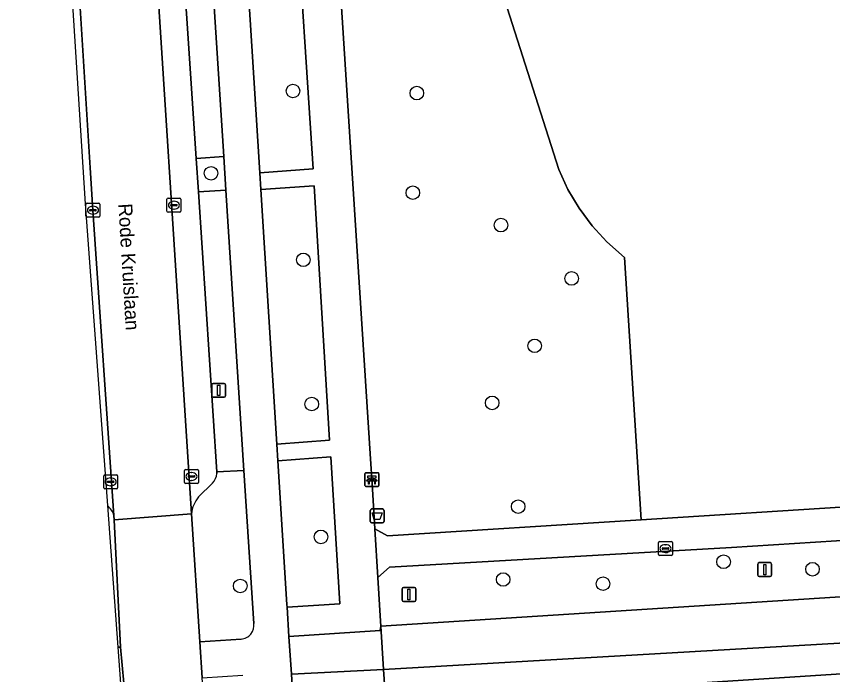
# Model space of a CAD drawing. Extents: x 160732 to 162107, y 387428 to 388479.
# Drawn here: x 160770.2 to 160829, y 387627.1 to 387674.5 of the extents above; entities that cross this region are included whole.
import ezdxf

# ---------------------------------------------------------------- set-up
doc = ezdxf.new("R2010")
doc.units = 0
for name, color, linetype in [('IMGEO_Afvalbak', 7, 'Continuous'), ('IMGEO_Bank', 7, 'Continuous'), ('IMGEO_Boom', 7, 'Continuous'), ('IMGEO_Fietspad_gesloten', 7, 'Continuous'), ('IMGEO_Groenvoorziening', 7, 'Continuous'), ('IMGEO_Kolk', 7, 'Continuous'), ('IMGEO_Lichtmast', 7, 'Continuous'), ('IMGEO_Openbare_ruimte_label', 7, 'Continuous'), ('IMGEO_Parkeervlak_open', 7, 'Continuous'), ('IMGEO_Rijbaan_lokaal_gesloten', 7, 'Continuous'), ('IMGEO_Voetpad_open', 7, 'Continuous')]:
    doc.layers.add(name, color=color, linetype=linetype)

msp = doc.modelspace()

# ---------------------------------------------------------------- linework, layer by layer
at = {"layer": 'IMGEO_Afvalbak'}
for p, q in [((160795.697, 387638.101), (160795.697, 387638.901)), ((160795.697, 387638.901), (160795.697, 387638.101)), ((160795.797, 387639.001), (160796.587, 387639.001)), ((160796.587, 387639.001), (160795.797, 387639.001)), ((160796.687, 387638.901), (160796.687, 387638.101)), ((160796.687, 387638.101), (160796.687, 387638.901)), ((160796.587, 387638.001), (160795.797, 387638.001)), ((160795.797, 387638.001), (160796.587, 387638.001))]:
    msp.add_line(p, q, dxfattribs=at)
msp.add_lwpolyline([(160795.84, 387638.715), (160796.544, 387638.715), (160796.395, 387638.245), (160795.989, 387638.245), (160795.84, 387638.715)], dxfattribs=at)
for centre, start, end in [((160795.797, 387638.901), 90, 180), ((160795.797, 387638.901), 90, 180), ((160796.587, 387638.901), 0, 90), ((160796.587, 387638.901), 360, 90), ((160795.797, 387638.101), 180, 270), ((160795.797, 387638.101), 180, 270), ((160796.587, 387638.101), 270, 0), ((160796.587, 387638.101), 270, 0)]:
    msp.add_arc(centre, 0.1, start, end, dxfattribs=at)
at = {"layer": 'IMGEO_Bank'}
for p, q in [((160795.313, 387640.687), (160795.313, 387641.528)), ((160795.313, 387641.528), (160795.313, 387640.687)), ((160795.388, 387641.612), (160796.229, 387641.612)), ((160796.229, 387641.612), (160795.388, 387641.612)), ((160796.313, 387641.537), (160796.313, 387640.696)), ((160796.313, 387640.696), (160796.313, 387641.537)), ((160796.01, 387641.01), (160795.617, 387641.01)), ((160795.622, 387641.118), (160795.622, 387641.224)), ((160795.666, 387641.224), (160795.666, 387641.118)), ((160795.954, 387641.23), (160795.672, 387641.23)), ((160795.672, 387641.112), (160795.954, 387641.112)), ((160795.96, 387641.118), (160795.96, 387641.224)), ((160796.004, 387641.224), (160796.004, 387641.118)), ((160796.238, 387640.612), (160795.397, 387640.612)), ((160795.397, 387640.612), (160796.238, 387640.612))]:
    msp.add_line(p, q, dxfattribs=at)
for points in [[(160795.56, 387641.01), (160795.418, 387641.01), (160795.53, 387641.112), (160795.616, 387641.112)], [(160795.616, 387641.23), (160795.53, 387641.23), (160795.53, 387641.391), (160796.093, 387641.391), (160796.093, 387641.23), (160796.01, 387641.23)], [(160795.61, 387641.003), (160795.61, 387640.796), (160795.567, 387640.796), (160795.567, 387641.003)], [(160796.01, 387641.112), (160796.093, 387641.112), (160796.205, 387641.01), (160796.066, 387641.01)], [(160796.06, 387641.003), (160796.06, 387640.796), (160796.016, 387640.796), (160796.016, 387641.003)]]:
    msp.add_lwpolyline(points, dxfattribs=at)
for centre, radius, start, end in [((160795.391, 387641.534), 0.0779, 92.4484, 184.28452), ((160795.391, 387641.534), 0.0779, 92.4484, 184.28452), ((160796.235, 387641.534), 0.0779, 2.4484, 94.28452), ((160796.235, 387641.534), 0.0779, 2.4484, 94.28452), ((160795.56, 387641.003), 0.00671, 2.89567, 87.10433), ((160795.617, 387641.003), 0.00671, 92.89567, 177.10433), ((160795.615, 387641.223), 0.00671, 2.89567, 87.10433), ((160795.615, 387641.119), 0.00671, 272.89567, 357.10433), ((160795.672, 387641.223), 0.00671, 92.89567, 177.10433), ((160795.672, 387641.119), 0.00671, 182.89567, 267.10433), ((160795.954, 387641.223), 0.00671, 2.89567, 87.10433), ((160795.954, 387641.119), 0.00671, 272.89567, 357.10433), ((160796.011, 387641.223), 0.00671, 92.89567, 177.10433), ((160796.011, 387641.119), 0.00671, 182.89567, 267.10433), ((160796.009, 387641.003), 0.00671, 2.89567, 87.10433), ((160796.066, 387641.003), 0.00671, 92.89567, 177.10433), ((160795.391, 387640.69), 0.0779, 182.4484, 274.28452), ((160795.391, 387640.69), 0.0779, 182.4484, 274.28452), ((160796.235, 387640.69), 0.0779, 272.4484, 4.28452), ((160796.235, 387640.69), 0.0779, 272.4484, 4.28452)]:
    msp.add_arc(centre, radius, start, end, dxfattribs=at)
at = {"layer": 'IMGEO_Boom'}
for centre in [(160790.131, 387669.083), (160799.051, 387668.931), (160784.23, 387663.161), (160798.763, 387661.763), (160805.109, 387659.433), (160790.875, 387656.933), (160810.199, 387655.593), (160807.539, 387650.741), (160791.484, 387646.552), (160804.479, 387646.634), (160806.352, 387639.169), (160792.143, 387636.991), (160821.146, 387635.202), (160827.552, 387634.664), (160805.27, 387633.924), (160786.329, 387633.462), (160812.461, 387633.623)]:
    msp.add_circle(centre, 0.489, dxfattribs=at)
at = {"layer": 'IMGEO_Fietspad_gesloten'}
for points in [[(160775.911, 387808.15), (160776.511, 387798.943), (160776.861, 387793.57), (160777.042, 387790.538), (160777.303, 387786.485), (160777.728, 387779.899), (160777.936, 387776.862), (160778.114, 387774.089), (160780.451, 387737.622), (160780.674, 387734.141), (160780.829, 387731.728), (160782.143, 387711.219), (160782.295, 387708.847), (160783.655, 387687.632), (160783.807, 387685.267), (160783.81, 387685.214), (160785.147, 387664.36), (160785.301, 387661.952), (160786.593, 387641.781), (160787.299, 387630.77)], [(160790.253, 387683.605), (160791.588, 387663.474), (160787.734, 387663.193), (160787.81, 387661.99), (160791.654, 387662.263), (160792.76, 387643.957), (160788.968, 387643.662), (160789.043, 387642.468), (160792.851, 387642.755), (160793.506, 387632.175), (160789.708, 387631.941), (160789.841, 387629.83), (160796.415, 387630.263), (160796.464, 387630.573), (160796.427, 387630.931), (160796.238, 387634.065), (160796.027, 387637.57), (160795.904, 387639.615), (160795.831, 387640.829), (160795.717, 387642.609), (160791.298, 387711.382)], [(160795.923, 387533.555), (160795.847, 387534.752), (160794.802, 387551.303), (160794.726, 387552.509), (160793.474, 387572.323), (160793.397, 387573.538), (160792.436, 387588.761), (160792.361, 387589.955), (160791.393, 387605.268), (160791.317, 387606.464), (160790.166, 387624.694), (160790.154, 387624.887), (160790.145, 387625.026), (160790.013, 387627.111), (160789.841, 387629.83), (160789.708, 387631.941), (160789.696, 387632.133), (160789.043, 387642.468), (160788.968, 387643.662), (160787.81, 387661.99), (160787.734, 387663.193), (160786.461, 387683.344)], [(160786.395, 387629.637), (160783.43, 387629.448), (160783.594, 387626.85), (160786.519, 387627.042)], [(160777.508, 387629.054), (160777.699, 387626.448), (160777.937, 387626.465), (160777.706, 387629.067), (160777.508, 387629.054)]]:
    msp.add_lwpolyline(points, dxfattribs=at)
for points in [[(160841.135, 387630.177), (160841.097, 387630.327), (160840.902, 387633.408), (160832.562, 387632.876), (160796.464, 387630.573), (160796.661, 387627.444), (160841.145, 387630.006)], [(160789.841, 387629.83), (160790.013, 387627.111), (160796.646, 387627.443), (160796.661, 387627.444), (160796.464, 387630.573), (160796.415, 387630.263)]]:
    msp.add_lwpolyline(points, close=True, dxfattribs=at)
msp.add_arc((160786.345, 387630.604), 0.968, 272.94287, 9.88567, dxfattribs=at)
at = {"layer": 'IMGEO_Groenvoorziening'}
for points in [[(160791.298, 387711.382), (160795.717, 387642.609), (160795.831, 387640.829), (160795.904, 387639.615), (160796.027, 387637.57), (160796.935, 387637.074), (160815.203, 387638.225), (160814.004, 387657.106), (160812.732, 387658.222), (160811.67, 387659.38), (160810.735, 387660.643), (160809.937, 387661.997), (160809.285, 387663.427), (160805.546, 387675.076)], [(160805.546, 387675.076), (160809.285, 387663.427), (160809.937, 387661.997), (160810.735, 387660.643), (160811.67, 387659.38), (160812.732, 387658.222), (160814.004, 387657.106), (160815.203, 387638.225), (160831.069, 387639.224)], [(160786.593, 387641.781), (160784.646, 387641.678), (160784.653, 387641.565)], [(160787.299, 387630.77), (160786.593, 387641.781)], [(160784.336, 387640.853), (160783.33, 387639.865)], [(160776.761, 387639.242), (160777.508, 387629.054)], [(160777.508, 387629.054), (160777.706, 387629.067), (160777.258, 387638.23), (160777.237, 387638.541)], [(160782.829, 387638.652), (160783.43, 387629.448), (160786.395, 387629.637)]]:
    msp.add_lwpolyline(points, dxfattribs=at)
for points in [[(160786.461, 387683.344), (160787.734, 387663.193), (160791.588, 387663.474), (160790.253, 387683.605)], [(160785.147, 387664.36), (160783.154, 387664.23), (160783.313, 387661.826), (160785.301, 387661.952)], [(160787.81, 387661.99), (160788.968, 387643.662), (160792.76, 387643.957), (160791.654, 387662.263)], [(160789.043, 387642.468), (160789.696, 387632.133), (160789.708, 387631.941), (160793.506, 387632.175), (160792.851, 387642.755)], [(160832.305, 387636.901), (160821.706, 387636.225), (160797.079, 387634.803), (160796.238, 387634.065), (160796.427, 387630.931), (160796.464, 387630.573), (160832.562, 387632.876)]]:
    msp.add_lwpolyline(points, close=True, dxfattribs=at)
for centre, radius, start, end in [((160783.4, 387641.696), 1.26, 317.98214, 354.01824), ((160784.844, 387638.53), 2.018, 138.58426, 176.53199), ((160775.82, 387638.092), 1.486, 17.59459, 50.71307), ((160786.345, 387630.604), 0.968, 272.94287, 9.88567)]:
    msp.add_arc(centre, radius, start, end, dxfattribs=at)
at = {"layer": 'IMGEO_Kolk'}
for p, q in [((160775.221, 387660.078), (160775.221, 387660.93)), ((160775.296, 387661.004), (160776.148, 387661.004)), ((160776.222, 387660.93), (160776.222, 387660.078)), ((160781.053, 387660.442), (160781.053, 387661.294)), ((160781.128, 387661.368), (160781.98, 387661.368)), ((160781.312, 387660.862), (160781.312, 387660.874)), ((160781.355, 387660.911), (160781.753, 387660.911)), ((160781.541, 387661.148), (160781.566, 387661.148)), ((160781.796, 387660.874), (160781.796, 387660.862)), ((160782.054, 387661.294), (160782.054, 387660.442)), ((160775.48, 387660.498), (160775.48, 387660.51)), ((160775.918, 387660.461), (160775.52, 387660.461)), ((160775.523, 387660.547), (160775.921, 387660.547)), ((160775.709, 387660.784), (160775.734, 387660.784)), ((160775.964, 387660.51), (160775.964, 387660.498)), ((160781.98, 387660.368), (160781.128, 387660.368)), ((160781.75, 387660.825), (160781.352, 387660.825)), ((160781.564, 387660.588), (160781.539, 387660.588)), ((160776.148, 387660.004), (160775.296, 387660.004)), ((160775.732, 387660.224), (160775.707, 387660.224)), ((160776.574, 387641.455), (160777.426, 387641.455)), ((160782.317, 387640.916), (160782.317, 387641.768)), ((160782.392, 387641.842), (160783.244, 387641.842)), ((160782.805, 387641.622), (160782.83, 387641.622)), ((160783.318, 387641.768), (160783.318, 387640.916)), ((160776.499, 387640.529), (160776.499, 387641.381)), ((160776.758, 387640.949), (160776.758, 387640.961)), ((160777.196, 387640.912), (160776.798, 387640.912)), ((160776.801, 387640.998), (160777.199, 387640.998)), ((160776.987, 387641.235), (160777.012, 387641.235)), ((160777.242, 387640.961), (160777.242, 387640.949)), ((160777.5, 387641.381), (160777.5, 387640.529)), ((160782.576, 387641.336), (160782.576, 387641.348)), ((160783.014, 387641.299), (160782.616, 387641.299)), ((160782.619, 387641.385), (160783.017, 387641.385)), ((160782.828, 387641.062), (160782.803, 387641.062)), ((160783.06, 387641.348), (160783.06, 387641.336)), ((160777.426, 387640.455), (160776.574, 387640.455)), ((160777.01, 387640.675), (160776.985, 387640.675)), ((160783.244, 387640.842), (160782.392, 387640.842)), ((160816.46, 387635.725), (160816.46, 387636.577)), ((160816.535, 387636.651), (160817.387, 387636.651)), ((160816.719, 387636.145), (160816.719, 387636.157)), ((160816.762, 387636.194), (160817.16, 387636.194)), ((160816.948, 387636.431), (160816.973, 387636.431)), ((160817.203, 387636.157), (160817.203, 387636.145)), ((160817.461, 387636.577), (160817.461, 387635.725)), ((160817.387, 387635.651), (160816.535, 387635.651)), ((160817.157, 387636.108), (160816.759, 387636.108)), ((160816.971, 387635.871), (160816.946, 387635.871))]:
    msp.add_line(p, q, dxfattribs=at)
for points in [[(160775.221, 387660.078), (160775.221, 387660.93)], [(160775.296, 387661.004), (160776.148, 387661.004)], [(160776.222, 387660.93), (160776.222, 387660.078)], [(160781.053, 387660.442), (160781.053, 387661.294)], [(160781.128, 387661.368), (160781.98, 387661.368)], [(160782.054, 387661.294), (160782.054, 387660.442)], [(160781.98, 387660.368), (160781.128, 387660.368)], [(160776.148, 387660.004), (160775.296, 387660.004)], [(160776.574, 387641.455), (160777.426, 387641.455)], [(160782.317, 387640.916), (160782.317, 387641.768)], [(160782.392, 387641.842), (160783.244, 387641.842)], [(160783.318, 387641.768), (160783.318, 387640.916)], [(160776.499, 387640.529), (160776.499, 387641.381)], [(160777.5, 387641.381), (160777.5, 387640.529)], [(160777.426, 387640.455), (160776.574, 387640.455)], [(160783.244, 387640.842), (160782.392, 387640.842)], [(160816.46, 387635.725), (160816.46, 387636.577)], [(160816.535, 387636.651), (160817.387, 387636.651)], [(160817.461, 387636.577), (160817.461, 387635.725)], [(160817.387, 387635.651), (160816.535, 387635.651)]]:
    msp.add_lwpolyline(points, dxfattribs=at)
for centre, radius, start, end in [((160775.298, 387660.928), 0.0765, 91.55205, 178.44795), ((160775.298, 387660.928), 0.0765, 91.55205, 178.44795), ((160776.146, 387660.928), 0.0765, 1.55205, 88.44795), ((160776.146, 387660.928), 0.0765, 1.55205, 88.44795), ((160781.13, 387661.292), 0.0765, 91.55205, 178.44795), ((160781.13, 387661.292), 0.0765, 91.55205, 178.44795), ((160781.352, 387660.871), 0.0403, 85.87752, 175.75265), ((160781.349, 387660.861), 0.0366, 178.93798, 274.71019), ((160781.753, 387660.868), 0.043, 264.86636, 352.45326), ((160781.757, 387660.873), 0.0386, 1.73085, 96.63898), ((160781.978, 387661.292), 0.0765, 1.55205, 88.44795), ((160781.978, 387661.292), 0.0765, 1.55205, 88.44795), ((160775.52, 387660.507), 0.0403, 85.87752, 175.75265), ((160775.517, 387660.497), 0.0366, 178.93798, 274.71019), ((160775.921, 387660.504), 0.043, 264.86636, 352.45326), ((160775.925, 387660.509), 0.0386, 1.73085, 96.63898), ((160781.13, 387660.444), 0.0765, 181.55205, 268.44795), ((160781.13, 387660.444), 0.0765, 181.55205, 268.44795), ((160781.978, 387660.444), 0.0765, 271.55205, 358.44795), ((160781.978, 387660.444), 0.0765, 271.55205, 358.44795), ((160775.298, 387660.08), 0.0765, 181.55205, 268.44795), ((160775.298, 387660.08), 0.0765, 181.55205, 268.44795), ((160776.146, 387660.08), 0.0765, 271.55205, 358.44795), ((160776.146, 387660.08), 0.0765, 271.55205, 358.44795), ((160776.576, 387641.379), 0.0765, 91.55205, 178.44795), ((160776.576, 387641.379), 0.0765, 91.55205, 178.44795), ((160777.424, 387641.379), 0.0765, 1.55205, 88.44795), ((160777.424, 387641.379), 0.0765, 1.55205, 88.44795), ((160782.394, 387641.766), 0.0765, 91.55205, 178.44795), ((160782.394, 387641.766), 0.0765, 91.55205, 178.44795), ((160783.242, 387641.766), 0.0765, 1.55205, 88.44795), ((160783.242, 387641.766), 0.0765, 1.55205, 88.44795), ((160776.798, 387640.958), 0.0403, 85.87752, 175.75265), ((160776.795, 387640.948), 0.0366, 178.93798, 274.71019), ((160777.199, 387640.955), 0.043, 264.86636, 352.45326), ((160777.203, 387640.96), 0.0386, 1.73085, 96.63898), ((160782.394, 387640.918), 0.0765, 181.55205, 268.44795), ((160782.394, 387640.918), 0.0765, 181.55205, 268.44795), ((160782.616, 387641.345), 0.0403, 85.87752, 175.75265), ((160782.613, 387641.335), 0.0366, 178.93798, 274.71019), ((160783.017, 387641.342), 0.043, 264.86636, 352.45326), ((160783.021, 387641.347), 0.0386, 1.73085, 96.63898), ((160783.242, 387640.918), 0.0765, 271.55205, 358.44795), ((160783.242, 387640.918), 0.0765, 271.55205, 358.44795), ((160776.576, 387640.531), 0.0765, 181.55205, 268.44795), ((160776.576, 387640.531), 0.0765, 181.55205, 268.44795), ((160777.424, 387640.531), 0.0765, 271.55205, 358.44795), ((160777.424, 387640.531), 0.0765, 271.55205, 358.44795), ((160816.537, 387636.575), 0.0765, 91.55205, 178.44795), ((160816.537, 387636.575), 0.0765, 91.55205, 178.44795), ((160816.759, 387636.154), 0.0403, 85.87752, 175.75265), ((160817.164, 387636.156), 0.0386, 1.73085, 96.63898), ((160817.385, 387636.575), 0.0765, 1.55205, 88.44795), ((160817.385, 387636.575), 0.0765, 1.55205, 88.44795), ((160816.537, 387635.727), 0.0765, 181.55205, 268.44795), ((160816.537, 387635.727), 0.0765, 181.55205, 268.44795), ((160816.756, 387636.144), 0.0366, 178.93798, 274.71019), ((160817.16, 387636.151), 0.043, 264.86636, 352.45326), ((160817.385, 387635.727), 0.0765, 271.55205, 358.44795), ((160817.385, 387635.727), 0.0765, 271.55205, 358.44795)]:
    msp.add_arc(centre, radius, start, end, dxfattribs=at)
for centre, major_axis, ratio, start_param, end_param in [((160781.54, 387660.868), (-0.387, 0.002), 0.722429, 4.712389, 7.853982), ((160781.565, 387660.868), (-0.39, 0.002), 0.717154, 1.570796, 4.712389), ((160775.708, 387660.504), (-0.387, 0.002), 0.722429, 4.712389, 7.853982), ((160775.733, 387660.504), (-0.39, 0.002), 0.717154, 1.570796, 4.712389), ((160782.804, 387641.342), (-0.387, 0.002), 0.722429, 4.712389, 7.853982), ((160782.829, 387641.342), (-0.39, 0.002), 0.717154, 1.570796, 4.712389), ((160776.986, 387640.955), (-0.387, 0.002), 0.722429, 4.712389, 7.853982), ((160777.011, 387640.955), (-0.39, 0.002), 0.717154, 1.570796, 4.712389), ((160816.947, 387636.151), (-0.387, 0.002), 0.722429, 4.712389, 7.853982), ((160816.972, 387636.151), (-0.39, 0.002), 0.717154, 1.570796, 4.712389)]:
    msp.add_ellipse(centre, major_axis=major_axis, ratio=ratio, start_param=start_param, end_param=end_param, dxfattribs=at)
at = {"layer": 'IMGEO_Lichtmast'}
for p, q in [((160784.281, 387647.138), (160784.281, 387647.938)), ((160784.281, 387647.938), (160784.281, 387647.138)), ((160784.381, 387648.038), (160785.171, 387648.038)), ((160785.171, 387648.038), (160784.381, 387648.038)), ((160785.271, 387647.938), (160785.271, 387647.138)), ((160785.271, 387647.138), (160785.271, 387647.938)), ((160785.171, 387647.038), (160784.381, 387647.038)), ((160784.381, 387647.038), (160785.171, 387647.038)), ((160823.619, 387634.239), (160823.619, 387635.039)), ((160823.619, 387635.039), (160823.619, 387634.239)), ((160823.719, 387635.139), (160824.509, 387635.139)), ((160824.509, 387635.139), (160823.719, 387635.139)), ((160824.609, 387635.039), (160824.609, 387634.239)), ((160824.609, 387634.239), (160824.609, 387635.039)), ((160824.509, 387634.139), (160823.719, 387634.139)), ((160823.719, 387634.139), (160824.509, 387634.139)), ((160797.984, 387632.445), (160797.984, 387633.245)), ((160797.984, 387633.245), (160797.984, 387632.445)), ((160798.084, 387633.345), (160798.874, 387633.345)), ((160798.874, 387633.345), (160798.084, 387633.345)), ((160798.974, 387633.245), (160798.974, 387632.445)), ((160798.974, 387632.445), (160798.974, 387633.245)), ((160798.874, 387632.345), (160798.084, 387632.345)), ((160798.084, 387632.345), (160798.874, 387632.345))]:
    msp.add_line(p, q, dxfattribs=at)
for points in [[(160784.701, 387647.913), (160784.851, 387647.913), (160784.851, 387647.163), (160784.701, 387647.163), (160784.701, 387647.913)], [(160824.039, 387635.014), (160824.189, 387635.014), (160824.189, 387634.264), (160824.039, 387634.264), (160824.039, 387635.014)], [(160798.404, 387633.22), (160798.554, 387633.22), (160798.554, 387632.47), (160798.404, 387632.47), (160798.404, 387633.22)]]:
    msp.add_lwpolyline(points, dxfattribs=at)
for centre, start, end in [((160784.381, 387647.938), 90, 180), ((160784.381, 387647.938), 90, 180), ((160785.171, 387647.938), 0, 90), ((160785.171, 387647.938), 360, 90), ((160784.381, 387647.138), 180, 270), ((160784.381, 387647.138), 180, 270), ((160785.171, 387647.138), 270, 0), ((160785.171, 387647.138), 270, 0), ((160823.719, 387635.039), 90, 180), ((160823.719, 387635.039), 90, 180), ((160824.509, 387635.039), 0, 90), ((160824.509, 387635.039), 360, 90), ((160823.719, 387634.239), 180, 270), ((160823.719, 387634.239), 180, 270), ((160824.509, 387634.239), 270, 0), ((160824.509, 387634.239), 270, 0), ((160798.084, 387633.245), 90, 180), ((160798.084, 387633.245), 90, 180), ((160798.874, 387633.245), 0, 90), ((160798.874, 387633.245), 360, 90), ((160798.084, 387632.445), 180, 270), ((160798.084, 387632.445), 180, 270), ((160798.874, 387632.445), 270, 0), ((160798.874, 387632.445), 270, 0)]:
    msp.add_arc(centre, 0.1, start, end, dxfattribs=at)
at = {"layer": 'IMGEO_Parkeervlak_open'}
for points in [[(160777.237, 387638.541), (160775.722, 387660.504), (160775.532, 387663.565), (160774.48, 387680.079), (160774.376, 387681.916), (160773.184, 387698.913), (160770.71, 387740.415)], [(160776.244, 387740.768), (160782.829, 387638.652)], [(160770.4, 387739.32), (160770.202, 387739.036), (160775.17, 387660.958), (160776.761, 387639.242)], [(160784.653, 387641.565), (160784.646, 387641.678), (160783.313, 387661.826), (160783.154, 387664.23), (160781.774, 387685.092), (160781.771, 387685.141), (160781.663, 387686.77), (160781.614, 387687.548), (160780.268, 387708.69)], [(160783.33, 387639.865), (160784.336, 387640.853)]]:
    msp.add_lwpolyline(points, dxfattribs=at)
for centre, radius, start, end in [((160783.4, 387641.696), 1.26, 317.98214, 354.01824), ((160784.844, 387638.53), 2.018, 138.58426, 176.53199), ((160775.82, 387638.092), 1.486, 17.59459, 50.71307)]:
    msp.add_arc(centre, radius, start, end, dxfattribs=at)
at = {"layer": 'IMGEO_Rijbaan_lokaal_gesloten'}
msp.add_lwpolyline([(160774.48, 387680.079), (160775.532, 387663.565), (160775.722, 387660.504), (160777.237, 387638.541), (160777.258, 387638.23), (160782.829, 387638.652), (160776.244, 387740.768)], dxfattribs=at)
msp.add_lwpolyline([(160783.594, 387626.85), (160783.43, 387629.448), (160782.829, 387638.652), (160777.258, 387638.23), (160777.706, 387629.067), (160777.937, 387626.465), (160778.363, 387621.675), (160778.945, 387612.496), (160779.149, 387609.687), (160784.639, 387610.016), (160784.505, 387614.327), (160784.316, 387617.473), (160783.925, 387622.545)], close=True, dxfattribs=at)
at = {"layer": 'IMGEO_Voetpad_open'}
for points in [[(160783.81, 387685.214), (160781.774, 387685.092), (160783.154, 387664.23), (160785.147, 387664.36)], [(160785.301, 387661.952), (160783.313, 387661.826), (160784.646, 387641.678), (160786.593, 387641.781)], [(160832.974, 387627.341), (160833.359, 387622.074), (160833.369, 387621.938), (160841.563, 387622.494), (160841.554, 387622.65), (160841.551, 387622.692), (160841.145, 387630.006), (160796.661, 387627.444), (160796.815, 387625.004), (160797.423, 387625.06), (160799.877, 387625.216)], [(160832.974, 387627.341), (160799.877, 387625.216), (160800.367, 387617.785), (160804.502, 387618.061), (160815.303, 387618.784), (160815.277, 387619.163), (160823.266, 387619.709), (160823.232, 387621.25), (160833.369, 387621.938), (160833.359, 387622.074)]]:
    msp.add_lwpolyline(points, close=True, dxfattribs=at)
for points in [[(160893.132, 387643.75), (160841.046, 387639.853), (160831.069, 387639.224), (160815.203, 387638.225), (160796.935, 387637.074), (160796.027, 387637.57), (160796.238, 387634.065), (160797.079, 387634.803), (160821.706, 387636.225), (160832.305, 387636.901), (160840.6, 387637.449), (160893.982, 387640.975)], [(160796.815, 387625.004), (160796.661, 387627.444), (160796.646, 387627.443), (160790.013, 387627.111), (160790.145, 387625.026)]]:
    msp.add_lwpolyline(points, dxfattribs=at)

# ---------------------------------------------------------------- texts
at = {"layer": 'IMGEO_Openbare_ruimte_label'}
msp.add_text('Rode Kruislaan', height=1, rotation=273.44049, dxfattribs=at).set_placement((160777.545, 387660.958))

doc.saveas('drawing.dxf')
